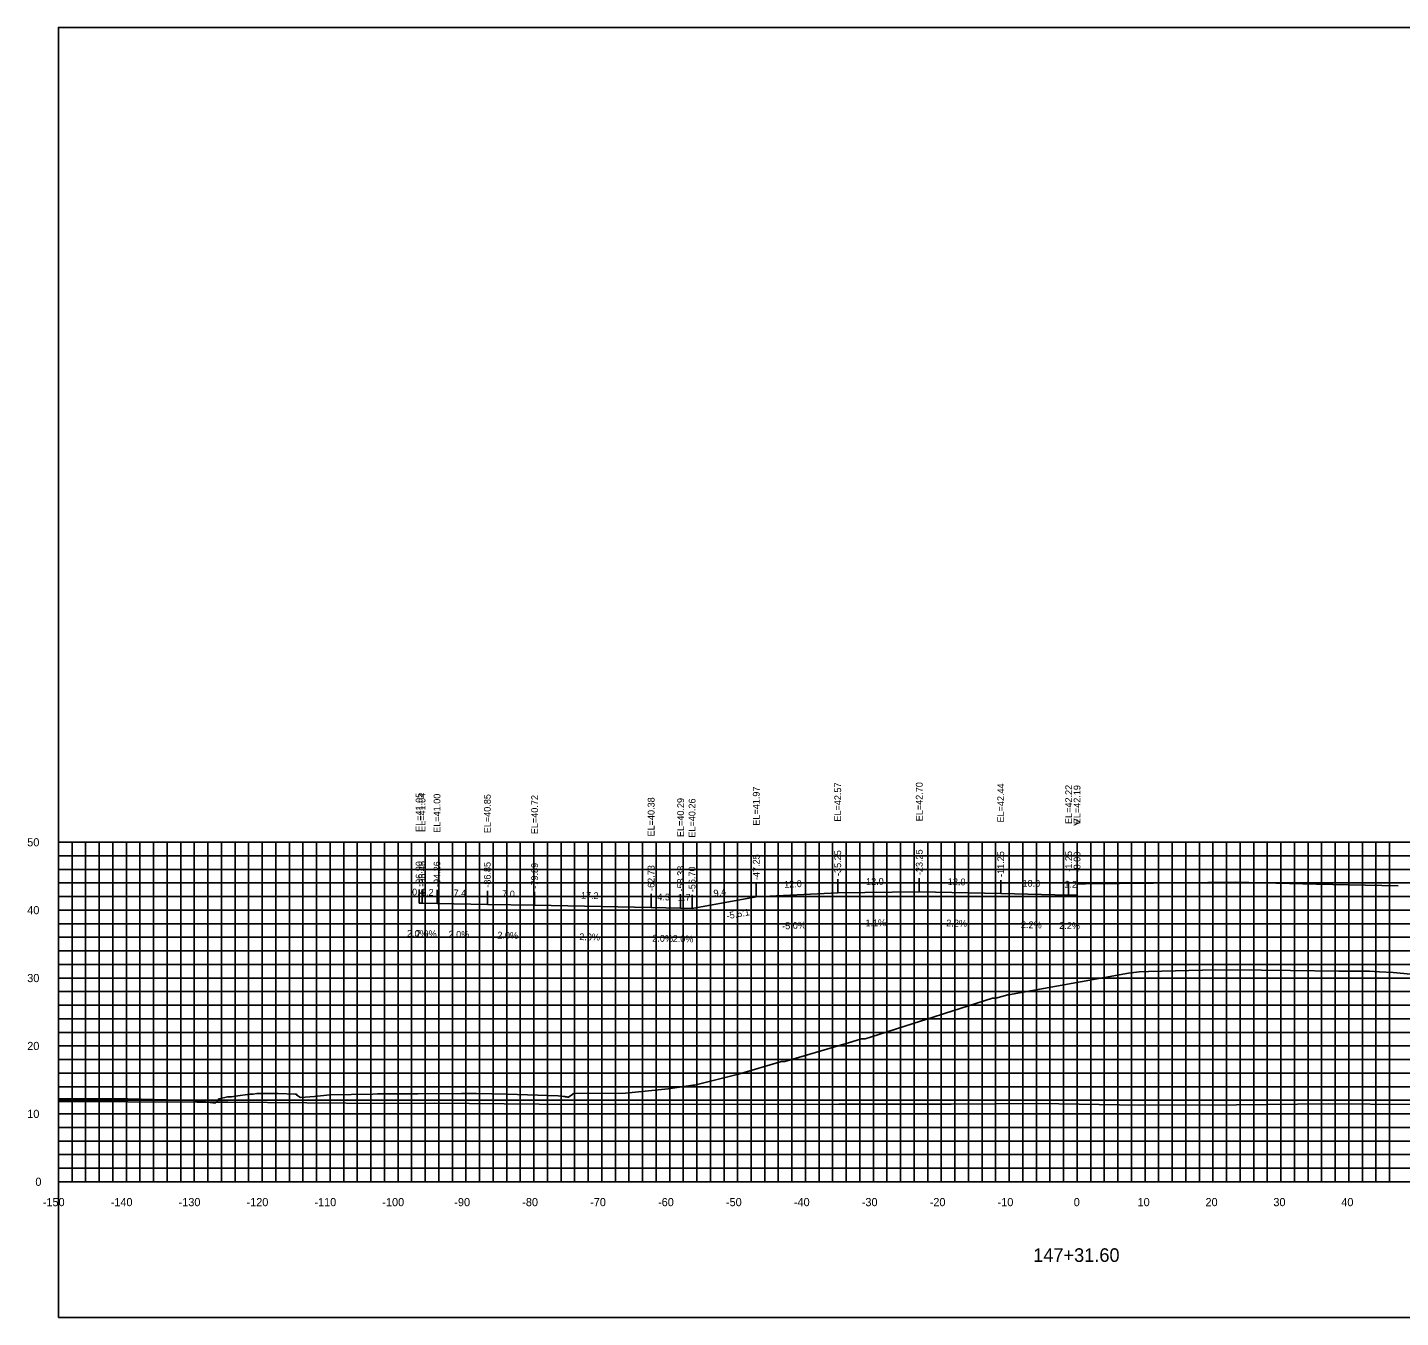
# Model space of a CAD drawing. Extents: x 1800880 to 1818864, y 245271 to 250560.
# Drawn here: x 1815611 to 1815813.2, y 245271.2 to 245461.2 of the extents above; entities that cross this region are included whole.
import ezdxf

# ---------------------------------------------------------------- set-up
doc = ezdxf.new("R2010")
doc.units = 0
for name, color, linetype in [('33', 7, 'Continuous'), ('ANNO-TXT', 7, 'Continuous'), ('AXIS', 7, 'Continuous'), ('CL-CNST', 7, 'Continuous'), ('DESIGN - DRAINAGE - Bridges', 7, 'Continuous'), ('Level 32', 7, 'Continuous'), ('Level 37', 7, 'Continuous'), ('Level 46', 7, 'Continuous'), ('Level 62', 7, 'Continuous'), ('SHT-BDR', 7, 'Continuous')]:
    doc.layers.add(name, color=color, linetype=linetype)

msp = doc.modelspace()

# ---------------------------------------------------------------- linework, layer by layer
at = {"layer": 'AXIS'}
msp.add_lwpolyline([(1815765.55, 245335.09), (1815766.8, 245335.1), (1815776.8, 245335.21), (1815788.8, 245335.35), (1815800.8, 245335.08), (1815812.8, 245334.82)], dxfattribs=at)
at = {"layer": 'CL-CNST'}
msp.add_lwpolyline([(1815615.55, 245303.48), (1815620.57, 245303.47), (1815621.91, 245303.47), (1815625.75, 245303.43), (1815635.47, 245303.19), (1815636.1, 245303.17), (1815636.1, 245303.17), (1815636.11, 245303.17), (1815638.6, 245302.79), (1815638.96, 245303.15), (1815639.15, 245303.44), (1815639.21, 245303.45), (1815640.44, 245303.74), (1815640.5, 245303.75), (1815640.59, 245303.75), (1815640.88, 245303.75), (1815641.01, 245303.75), (1815641.6, 245303.84), (1815643.71, 245304.16), (1815644.21, 245304.16), (1815644.78, 245304.24), (1815644.8, 245304.24), (1815646.32, 245304.22), (1815647.26, 245304.26), (1815647.92, 245304.24), (1815650.38, 245304.12), (1815650.59, 245304.15), (1815650.63, 245304.01), (1815650.64, 245303.99), (1815651.19, 245303.67), (1815651.2, 245303.66), (1815653.26, 245303.78), (1815655.52, 245304.02), (1815661.82, 245304.16), (1815662.54, 245304.17), (1815662.75, 245304.17), (1815664.87, 245304.2), (1815664.97, 245304.2), (1815665.1, 245304.2), (1815667.73, 245304.2), (1815668.49, 245304.21), (1815674.89, 245304.22), (1815676.46, 245304.24), (1815676.54, 245304.24), (1815677.1, 245304.24), (1815681.6, 245304.12), (1815689.12, 245303.91), (1815689.57, 245303.85), (1815689.92, 245303.8), (1815690.1, 245303.78), (1815690.21, 245303.76), (1815690.29, 245303.75), (1815690.34, 245303.74), (1815690.38, 245303.74), (1815690.41, 245303.73), (1815690.44, 245303.73), (1815690.46, 245303.73), (1815690.48, 245303.73), (1815690.49, 245303.72), (1815690.5, 245303.72), (1815690.52, 245303.72), (1815690.52, 245303.72), (1815690.53, 245303.72), (1815690.54, 245303.72), (1815690.55, 245303.72), (1815690.55, 245303.72), (1815690.56, 245303.72), (1815690.56, 245303.71), (1815690.66, 245303.7), (1815691.28, 245304.15), (1815691.3, 245304.17), (1815691.45, 245304.24), (1815691.58, 245304.24), (1815699.03, 245304.29), (1815705.33, 245304.9), (1815708.94, 245305.46), (1815709.23, 245305.46), (1815715.68, 245307.08), (1815722.02, 245308.93), (1815722.17, 245308.94), (1815722.52, 245308.94), (1815732.38, 245311.85), (1815733.81, 245312.29), (1815733.86, 245312.29), (1815734.32, 245312.3), (1815735.27, 245312.59), (1815742.47, 245314.89), (1815744.21, 245315.44), (1815746.01, 245316), (1815753.1, 245318.29), (1815753.13, 245318.29), (1815753.56, 245318.28), (1815755.36, 245318.75), (1815755.43, 245318.76), (1815773.13, 245321.98), (1815774.7, 245322.16), (1815776.04, 245322.2), (1815785.99, 245322.44), (1815792.69, 245322.39), (1815796.99, 245322.36), (1815804.08, 245322.27), (1815808.6, 245322.23), (1815810.06, 245322.16), (1815812.1, 245322.04), (1815814.68, 245321.83)], dxfattribs=at)
at = {"layer": 'DESIGN - DRAINAGE - Bridges'}
for p, q in [((1815615.49, 245341.24), (1815615.55, 245341.24)), ((1815615.55, 245291.24), (1815615.55, 245341.24)), ((1815615.49, 245331.24), (1815615.55, 245331.24)), ((1815615.49, 245321.24), (1815615.55, 245321.24)), ((1815615.49, 245311.24), (1815615.55, 245311.24)), ((1815615.49, 245301.24), (1815615.55, 245301.24)), ((1815615.49, 245291.24), (1815615.55, 245291.24)), ((1815615.55, 245291.24), (1815915.55, 245291.24)), ((1815615.55, 245291.18), (1815615.55, 245291.24)), ((1815625.55, 245291.18), (1815625.55, 245291.24)), ((1815635.55, 245291.18), (1815635.55, 245291.24)), ((1815645.55, 245291.18), (1815645.55, 245291.24)), ((1815655.55, 245291.18), (1815655.55, 245291.24)), ((1815665.55, 245291.18), (1815665.55, 245291.24)), ((1815675.55, 245291.18), (1815675.55, 245291.24)), ((1815685.55, 245291.18), (1815685.55, 245291.24)), ((1815695.55, 245291.18), (1815695.55, 245291.24)), ((1815705.55, 245291.18), (1815705.55, 245291.24)), ((1815715.55, 245291.18), (1815715.55, 245291.24)), ((1815725.55, 245291.18), (1815725.55, 245291.24)), ((1815735.55, 245291.18), (1815735.55, 245291.24)), ((1815745.55, 245291.18), (1815745.55, 245291.24)), ((1815755.55, 245291.18), (1815755.55, 245291.24)), ((1815765.55, 245291.18), (1815765.55, 245291.24)), ((1815775.55, 245291.18), (1815775.55, 245291.24)), ((1815785.55, 245291.18), (1815785.55, 245291.24)), ((1815795.55, 245291.18), (1815795.55, 245291.24)), ((1815805.55, 245291.18), (1815805.55, 245291.24))]:
    msp.add_line(p, q, dxfattribs=at)
at = {"layer": 'Level 37'}
for p, q in [((1815718.3, 245333.21), (1815718.3, 245335.21)), ((1815730.3, 245333.81), (1815730.3, 245335.81)), ((1815742.3, 245333.94), (1815742.3, 245335.94)), ((1815754.3, 245333.68), (1815754.3, 245335.68)), ((1815764.3, 245333.46), (1815764.3, 245335.46)), ((1815765.54, 245333.43), (1815765.54, 245335.43)), ((1815668.65, 245332.29), (1815668.65, 245334.29)), ((1815669.09, 245332.28), (1815669.09, 245334.28)), ((1815671.29, 245332.24), (1815671.29, 245334.24)), ((1815678.7, 245332.09), (1815678.7, 245334.09)), ((1815685.66, 245331.96), (1815685.66, 245333.96)), ((1815702.82, 245331.62), (1815702.82, 245333.62)), ((1815707.16, 245331.53), (1815707.16, 245333.53)), ((1815708.85, 245331.5), (1815708.85, 245333.5)), ((1815708.85, 245331.5), (1815708.85, 245333.5))]:
    msp.add_line(p, q, dxfattribs=at)
msp.add_lwpolyline([(1815615.55, 245271.24), (1815915.55, 245271.24), (1815915.55, 245461.24), (1815615.55, 245461.24)], close=True, dxfattribs=at)
at = {"layer": 'Level 46'}
for p, q in [((1815615.55, 245341.24), (1815915.55, 245341.24)), ((1815615.55, 245291.24), (1815615.55, 245341.24)), ((1815617.55, 245291.24), (1815617.55, 245341.24)), ((1815619.55, 245291.24), (1815619.55, 245341.24)), ((1815621.55, 245291.24), (1815621.55, 245341.24)), ((1815623.55, 245291.24), (1815623.55, 245341.24)), ((1815625.55, 245291.24), (1815625.55, 245341.24)), ((1815627.55, 245291.24), (1815627.55, 245341.24)), ((1815629.55, 245291.24), (1815629.55, 245341.24)), ((1815631.55, 245291.24), (1815631.55, 245341.24)), ((1815633.55, 245291.24), (1815633.55, 245341.24)), ((1815635.55, 245291.24), (1815635.55, 245341.24)), ((1815637.55, 245291.24), (1815637.55, 245341.24)), ((1815639.55, 245291.24), (1815639.55, 245341.24)), ((1815641.55, 245291.24), (1815641.55, 245341.24)), ((1815643.55, 245291.24), (1815643.55, 245341.24)), ((1815645.55, 245291.24), (1815645.55, 245341.24)), ((1815647.55, 245291.24), (1815647.55, 245341.24)), ((1815649.55, 245291.24), (1815649.55, 245341.24)), ((1815651.55, 245291.24), (1815651.55, 245341.24)), ((1815653.55, 245291.24), (1815653.55, 245341.24)), ((1815655.55, 245291.24), (1815655.55, 245341.24)), ((1815657.55, 245291.24), (1815657.55, 245341.24)), ((1815659.55, 245291.24), (1815659.55, 245341.24)), ((1815661.55, 245291.24), (1815661.55, 245341.24)), ((1815663.55, 245291.24), (1815663.55, 245341.24)), ((1815665.55, 245291.24), (1815665.55, 245341.24)), ((1815667.55, 245291.24), (1815667.55, 245341.24)), ((1815669.55, 245291.24), (1815669.55, 245341.24)), ((1815671.55, 245291.24), (1815671.55, 245341.24)), ((1815673.55, 245291.24), (1815673.55, 245341.24)), ((1815675.55, 245291.24), (1815675.55, 245341.24)), ((1815677.55, 245291.24), (1815677.55, 245341.24)), ((1815679.55, 245291.24), (1815679.55, 245341.24)), ((1815681.55, 245291.24), (1815681.55, 245341.24)), ((1815683.55, 245291.24), (1815683.55, 245341.24)), ((1815685.55, 245291.24), (1815685.55, 245341.24)), ((1815687.55, 245291.24), (1815687.55, 245341.24)), ((1815689.55, 245291.24), (1815689.55, 245341.24)), ((1815691.55, 245291.24), (1815691.55, 245341.24)), ((1815693.55, 245291.24), (1815693.55, 245341.24)), ((1815695.55, 245291.24), (1815695.55, 245341.24)), ((1815697.55, 245291.24), (1815697.55, 245341.24)), ((1815699.55, 245291.24), (1815699.55, 245341.24)), ((1815701.55, 245291.24), (1815701.55, 245341.24)), ((1815703.55, 245291.24), (1815703.55, 245341.24)), ((1815705.55, 245291.24), (1815705.55, 245341.24)), ((1815707.55, 245291.24), (1815707.55, 245341.24)), ((1815709.55, 245291.24), (1815709.55, 245341.24)), ((1815711.55, 245291.24), (1815711.55, 245341.24)), ((1815713.55, 245291.24), (1815713.55, 245341.24)), ((1815715.55, 245291.24), (1815715.55, 245341.24)), ((1815717.55, 245291.24), (1815717.55, 245341.24)), ((1815719.55, 245291.24), (1815719.55, 245341.24)), ((1815721.55, 245291.24), (1815721.55, 245341.24)), ((1815723.55, 245291.24), (1815723.55, 245341.24)), ((1815725.55, 245291.24), (1815725.55, 245341.24)), ((1815727.55, 245291.24), (1815727.55, 245341.24)), ((1815729.55, 245291.24), (1815729.55, 245341.24)), ((1815731.55, 245291.24), (1815731.55, 245341.24)), ((1815733.55, 245291.24), (1815733.55, 245341.24)), ((1815735.55, 245291.24), (1815735.55, 245341.24)), ((1815737.55, 245291.24), (1815737.55, 245341.24)), ((1815739.55, 245291.24), (1815739.55, 245341.24)), ((1815741.55, 245291.24), (1815741.55, 245341.24)), ((1815743.55, 245291.24), (1815743.55, 245341.24)), ((1815745.55, 245291.24), (1815745.55, 245341.24)), ((1815747.55, 245291.24), (1815747.55, 245341.24)), ((1815749.55, 245291.24), (1815749.55, 245341.24)), ((1815751.55, 245291.24), (1815751.55, 245341.24)), ((1815753.55, 245291.24), (1815753.55, 245341.24)), ((1815755.55, 245291.24), (1815755.55, 245341.24)), ((1815757.55, 245291.24), (1815757.55, 245341.24)), ((1815759.55, 245291.24), (1815759.55, 245341.24)), ((1815761.55, 245291.24), (1815761.55, 245341.24)), ((1815763.55, 245291.24), (1815763.55, 245341.24)), ((1815765.55, 245291.24), (1815765.55, 245341.24)), ((1815767.55, 245291.24), (1815767.55, 245341.24)), ((1815769.55, 245291.24), (1815769.55, 245341.24)), ((1815771.55, 245291.24), (1815771.55, 245341.24)), ((1815773.55, 245291.24), (1815773.55, 245341.24)), ((1815775.55, 245291.24), (1815775.55, 245341.24)), ((1815777.55, 245291.24), (1815777.55, 245341.24)), ((1815779.55, 245291.24), (1815779.55, 245341.24)), ((1815781.55, 245291.24), (1815781.55, 245341.24)), ((1815783.55, 245291.24), (1815783.55, 245341.24)), ((1815785.55, 245291.24), (1815785.55, 245341.24)), ((1815787.55, 245291.24), (1815787.55, 245341.24)), ((1815789.55, 245291.24), (1815789.55, 245341.24)), ((1815791.55, 245291.24), (1815791.55, 245341.24)), ((1815793.55, 245291.24), (1815793.55, 245341.24)), ((1815795.55, 245291.24), (1815795.55, 245341.24)), ((1815797.55, 245291.24), (1815797.55, 245341.24)), ((1815799.55, 245291.24), (1815799.55, 245341.24)), ((1815801.55, 245291.24), (1815801.55, 245341.24)), ((1815803.55, 245291.24), (1815803.55, 245341.24)), ((1815805.55, 245291.24), (1815805.55, 245341.24)), ((1815807.55, 245291.24), (1815807.55, 245341.24)), ((1815809.55, 245291.24), (1815809.55, 245341.24)), ((1815811.55, 245291.24), (1815811.55, 245341.24)), ((1815615.55, 245339.24), (1815915.55, 245339.24)), ((1815615.55, 245337.24), (1815915.55, 245337.24)), ((1815615.55, 245335.24), (1815915.55, 245335.24)), ((1815615.55, 245333.24), (1815915.55, 245333.24)), ((1815615.55, 245331.24), (1815915.55, 245331.24)), ((1815615.55, 245329.24), (1815915.55, 245329.24)), ((1815615.55, 245327.24), (1815915.55, 245327.24)), ((1815615.55, 245325.24), (1815915.55, 245325.24)), ((1815615.55, 245323.24), (1815915.55, 245323.24)), ((1815615.55, 245321.24), (1815915.55, 245321.24)), ((1815615.55, 245319.24), (1815915.55, 245319.24)), ((1815615.55, 245317.24), (1815915.55, 245317.24)), ((1815615.55, 245315.24), (1815915.55, 245315.24)), ((1815615.55, 245313.24), (1815915.55, 245313.24)), ((1815615.55, 245311.24), (1815915.55, 245311.24)), ((1815615.55, 245309.24), (1815915.55, 245309.24)), ((1815615.55, 245307.24), (1815915.55, 245307.24)), ((1815615.55, 245305.24), (1815915.55, 245305.24)), ((1815615.55, 245303.24), (1815915.55, 245303.24)), ((1815615.55, 245301.24), (1815915.55, 245301.24)), ((1815615.55, 245299.24), (1815915.55, 245299.24)), ((1815615.55, 245297.24), (1815915.55, 245297.24)), ((1815615.55, 245295.24), (1815915.55, 245295.24)), ((1815615.55, 245293.24), (1815915.55, 245293.24)), ((1815615.55, 245291.24), (1815915.55, 245291.24))]:
    msp.add_line(p, q, dxfattribs=at)
at = {"layer": 'Level 62'}
for points in [[(1815708.85, 245331.5), (1815718.3, 245333.21), (1815730.3, 245333.81), (1815742.3, 245333.94), (1815754.3, 245333.68), (1815764.3, 245333.46), (1815765.54, 245333.43)], [(1815668.65, 245332.29), (1815669.09, 245332.28), (1815671.29, 245332.24), (1815678.7, 245332.09), (1815685.66, 245331.96), (1815702.82, 245331.62), (1815707.16, 245331.53), (1815708.85, 245331.5)], [(1815615.55, 245303.07), (1815635.98, 245302.94), (1815640.47, 245302.94), (1815663.74, 245302.77), (1815670.86, 245302.79), (1815691.49, 245302.64), (1815700.82, 245302.67), (1815719.25, 245302.61), (1815730.46, 245302.67), (1815747, 245302.69), (1815759.85, 245302.76), (1815774.76, 245302.5), (1815789.02, 245302.58), (1815802.52, 245302.73), (1815814.95, 245302.64), (1815830.27, 245302.74), (1815842.47, 245302.94), (1815858.03, 245303.04), (1815869.94, 245302.71), (1815885.78, 245302.81), (1815903.03, 245302.21), (1815913.54, 245302.29), (1815915.55, 245302.29)]]:
    msp.add_lwpolyline(points, dxfattribs=at)

# ---------------------------------------------------------------- texts
for s, p in [('-150', (1815613.24, 245287.64)), ('-140', (1815623.24, 245287.64)), ('-130', (1815633.24, 245287.64)), ('-120', (1815643.24, 245287.64)), ('-110', (1815653.24, 245287.64)), ('-100', (1815663.24, 245287.64)), ('-90', (1815673.84, 245287.64)), ('-80', (1815683.84, 245287.64)), ('-70', (1815693.84, 245287.64)), ('-60', (1815703.84, 245287.64)), ('-50', (1815713.84, 245287.64)), ('-40', (1815723.84, 245287.64)), ('-30', (1815733.84, 245287.64)), ('-20', (1815743.84, 245287.64)), ('-10', (1815753.84, 245287.64)), ('0', (1815765.05, 245287.64)), ('10', (1815774.45, 245287.64)), ('20', (1815784.45, 245287.64)), ('30', (1815794.45, 245287.64)), ('40', (1815804.45, 245287.64))]:
    msp.add_text(s, height=1.2).set_placement(p)
at = {"layer": '33'}
for s, p in [('50', (1815610.95, 245340.64)), ('40', (1815610.95, 245330.64)), ('30', (1815610.95, 245320.64)), ('20', (1815610.95, 245310.64)), ('10', (1815610.95, 245300.64)), ('0', (1815612.15, 245290.64))]:
    msp.add_text(s, height=1.2, dxfattribs=at).set_placement(p)
at = {"layer": 'ANNO-TXT'}
for s, rotation, p in [('12.0', 2.8624, (1815722.43, 245334.52)), ('12.0', 0.6299, (1815734.47, 245334.95)), ('12.0', 358.7397, (1815746.5, 245334.95)), ('10.0', 358.7397, (1815757.5, 245334.71)), ('1.2', 358.7397, (1815763.66, 245334.57)), ('0.4', 358.8745, (1815667.61, 245333.41)), ('2.2', 358.8745, (1815668.93, 245333.39)), ('7.4', 358.8701, (1815673.73, 245333.29)), ('7.0', 358.8701, (1815680.88, 245333.15)), ('17.2', 358.8701, (1815692.48, 245332.92)), ('4.3', 358.8701, (1815703.73, 245332.7)), ('1.7', 358.8701, (1815706.74, 245332.64)), ('9.4', 10.2525, (1815712.11, 245333.21)), ('-5.0%', 2.8624, (1815722.14, 245328.39)), ('-1.1%', 0.6299, (1815733.94, 245328.85)), ('2.2%', 358.7397, (1815746.27, 245328.85)), ('2.2%', 358.7397, (1815757.27, 245328.61)), ('2.2%', 358.7397, (1815762.9, 245328.49)), ('2.0%', 358.8745, (1815666.86, 245327.33)), ('2.0%', 358.8745, (1815668.18, 245327.3)), ('2.0%', 358.8701, (1815672.98, 245327.21)), ('2.0%', 358.8701, (1815680.17, 245327.06)), ('2.0%', 358.8701, (1815692.23, 245326.83)), ('2.0%', 358.8701, (1815702.98, 245326.61)), ('2.0%', 358.8701, (1815705.99, 245326.55))]:
    msp.add_text(s, height=1, rotation=rotation, dxfattribs=at).set_placement(p)
at = {"layer": 'DESIGN - DRAINAGE - Bridges'}
for s, height, p in [('>', 1.5, (1815764.94, 245343.49)), ('-', 0.0001, (1815615.55, 245291.24))]:
    msp.add_text(s, height=height, dxfattribs=at).set_placement(p)
at = {"layer": 'Level 32'}
msp.add_text('147+31.60', height=2, dxfattribs=at).set_placement((1815759.08, 245279.44))
at = {"layer": 'Level 37'}
msp.add_text('-5.5:1', height=1, rotation=10.2525, dxfattribs=at).set_placement((1815714.02, 245329.89))
at = {"layer": 'SHT-BDR'}
for s, p in [('EL=41.97', (1815718.8, 245343.68)), ('EL=42.57', (1815730.8, 245344.28)), ('EL=42.70', (1815742.8, 245344.33)), ('EL=42.44', (1815754.8, 245344.15)), ('EL=42.22', (1815764.8, 245343.93)), ('EL=42.19', (1815766.04, 245343.9)), ('EL=41.05', (1815669.15, 245342.76)), ('EL=41.04', (1815669.59, 245342.76)), ('EL=41.00', (1815671.79, 245342.63)), ('EL=40.85', (1815679.2, 245342.57)), ('EL=40.72', (1815686.16, 245342.43)), ('EL=40.38', (1815703.32, 245342.09)), ('EL=40.29', (1815707.66, 245342)), ('EL=40.26', (1815709.35, 245341.92)), ('EL=40.26', (1815709.35, 245341.92)), ('-47.25', (1815718.8, 245335.67)), ('-35.25', (1815730.8, 245336.27)), ('-23.25', (1815742.8, 245336.4)), ('-11.25', (1815754.8, 245336.13)), ('-1.25', (1815764.8, 245336.91)), ('-0.00', (1815766.04, 245336.8)), ('-96.90', (1815669.15, 245334.67)), ('-96.46', (1815669.59, 245334.69)), ('-94.26', (1815671.79, 245334.65)), ('-86.85', (1815679.2, 245334.55)), ('-79.89', (1815686.16, 245334.41)), ('-62.73', (1815703.32, 245334.07)), ('-58.38', (1815707.66, 245333.99)), ('-56.70', (1815709.35, 245333.88)), ('-56.70', (1815709.35, 245333.88))]:
    msp.add_text(s, height=1, rotation=90, dxfattribs=at).set_placement(p)

doc.saveas('drawing.dxf')
